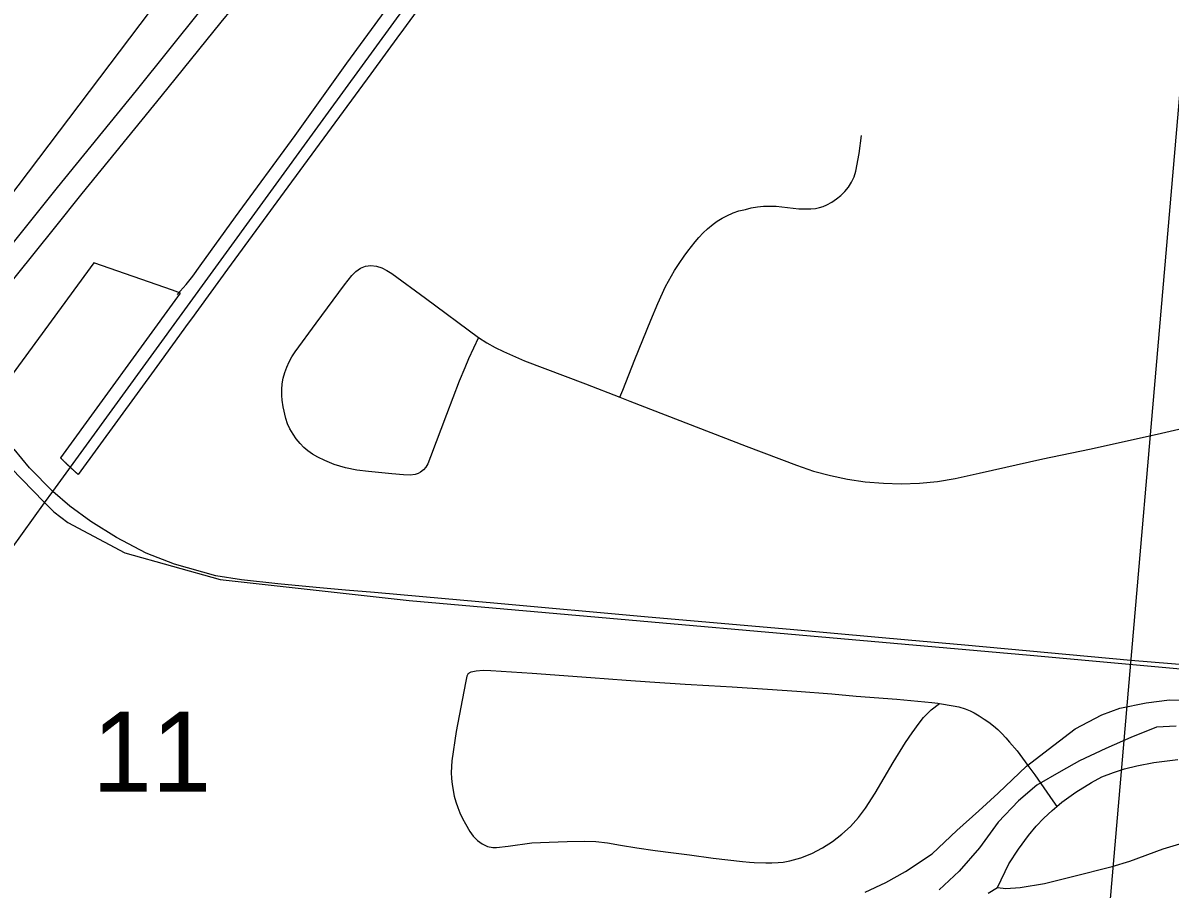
# Model space of a CAD drawing. Extents: x 0 to 34, y 0 to 22.
# Drawn here: x 7.657 to 8.257, y 18.538 to 18.991 of the extents above; entities that cross this region are included whole.
import ezdxf

# ---------------------------------------------------------------- set-up
doc = ezdxf.new("R2010")
doc.units = 0
for name, color, linetype in [('Default', 7, 'Continuous'), ('GM_X_City_Street', 7, 'Continuous'), ('GM_X_Major_River', 7, 'Continuous'), ('GM_X_Rail_Line', 7, 'Continuous'), ('GM_X_Section', 7, 'Continuous'), ('GM_X_Section_Text', 7, 'Continuous'), ('GM_X_Township_Road', 7, 'Continuous'), ('GM_X_US_Route', 7, 'Continuous'), ('SC_Shading1', 7, 'Continuous')]:
    doc.layers.add(name, color=color, linetype=linetype)

msp = doc.modelspace()

# ---------------------------------------------------------------- linework, layer by layer
at = {"layer": 'Default'}
msp.add_lwpolyline([(8.9, 18.00303), (8.9, 19.00882), (8.27199, 19.07297), (8.18593, 18.07293)], close=True, dxfattribs=at)
at = {"layer": 'GM_X_City_Street'}
for points in [[(7.96897, 18.79502), (7.97043, 18.79871), (7.97681, 18.81482), (7.98516, 18.83547), (7.98878, 18.84415), (7.99279, 18.85296), (7.99759, 18.86132), (8.00003, 18.86509), (8.00252, 18.86881), (8.00456, 18.87151), (8.00837, 18.87637), (8.01035, 18.87861), (8.01252, 18.88117), (8.01488, 18.88327), (8.01771, 18.88558), (8.01992, 18.88716), (8.02251, 18.88887), (8.02488, 18.89004), (8.0283, 18.8915), (8.03126, 18.89255), (8.03461, 18.8934), (8.03771, 18.89413), (8.04092, 18.89478), (8.04415, 18.89505), (8.04718, 18.89498), (8.05066, 18.89498), (8.0625, 18.89367), (8.06592, 18.8936), (8.06881, 18.89373), (8.07122, 18.89392), (8.07335, 18.89439), (8.07524, 18.89495), (8.07716, 18.89571), (8.07986, 18.89715), (8.08236, 18.89886), (8.08453, 18.90064), (8.08663, 18.90274), (8.08847, 18.90508), (8.09008, 18.90765), (8.09143, 18.9105), (8.09235, 18.9134), (8.09413, 18.92267), (8.09531, 18.93214)], [(7.89502, 18.82624), (7.88979, 18.8151), (7.88782, 18.81049), (7.88486, 18.80339), (7.87822, 18.78603), (7.8699, 18.76392), (7.86848, 18.76012), (7.86743, 18.75841), (7.86618, 18.75703), (7.86463, 18.75583), (7.86342, 18.75519), (7.86184, 18.7546), (7.85928, 18.75433), (7.85579, 18.7544), (7.84974, 18.75492), (7.83754, 18.75617), (7.83142, 18.75689), (7.82541, 18.75815), (7.81948, 18.7599), (7.81456, 18.7619), (7.81101, 18.76367), (7.80818, 18.76531), (7.80575, 18.76703), (7.80364, 18.7688), (7.80167, 18.77091), (7.79963, 18.77334), (7.79799, 18.77564), (7.79634, 18.77847), (7.79516, 18.7811), (7.7943, 18.78399), (7.79279, 18.79011), (7.79233, 18.79353), (7.79213, 18.79601), (7.79207, 18.79904), (7.79229, 18.80204), (7.79284, 18.80501), (7.79366, 18.80793), (7.79473, 18.81078), (7.79601, 18.81356), (7.79745, 18.81625), (7.79908, 18.81884), (7.81014, 18.83386), (7.82496, 18.85394), (7.82873, 18.85881), (7.83083, 18.86089), (7.83323, 18.86253), (7.8359, 18.86358), (7.83876, 18.86398), (7.84163, 18.86371), (7.84442, 18.86284), (7.84706, 18.86146), (7.8496, 18.85977), (7.86727, 18.84697), (7.89502, 18.82624)], [(7.89502, 18.82624), (7.8993, 18.82351), (7.90374, 18.82109), (7.90804, 18.81904), (7.91902, 18.81418), (7.95105, 18.80213), (7.96897, 18.79502), (7.97416, 18.79295), (8.03509, 18.7694), (8.06132, 18.75952), (8.07021, 18.7564), (8.07918, 18.75404), (8.08806, 18.75217), (8.09724, 18.75079), (8.1068, 18.75009), (8.11608, 18.7498), (8.12565, 18.75), (8.13512, 18.75098), (8.14429, 18.75256), (8.15686, 18.75524), (8.19024, 18.76276), (8.2146, 18.76781), (8.25003, 18.77564), (8.29235, 18.7855)], [(7.88956, 18.65045), (7.8889, 18.64906), (7.88849, 18.64725), (7.88817, 18.64552), (7.88336, 18.62012), (7.88103, 18.60476), (7.88077, 18.59856), (7.88086, 18.59545), (7.88118, 18.59237), (7.88236, 18.58627), (7.88321, 18.58328), (7.88427, 18.58035), (7.88531, 18.57747), (7.88668, 18.5745), (7.88816, 18.57171), (7.89054, 18.56783), (7.8923, 18.56531), (7.89441, 18.56305), (7.89687, 18.56121), (7.89968, 18.55991), (7.90255, 18.55934), (7.9045, 18.55942), (7.91061, 18.56008), (7.92293, 18.56179), (7.93197, 18.56225), (7.94134, 18.56258), (7.95071, 18.56275), (7.95631, 18.56258), (7.96255, 18.56176), (7.96937, 18.56061), (7.97792, 18.55921), (7.98738, 18.55789), (7.99699, 18.55666), (8.00546, 18.5556), (8.01771, 18.55379), (8.03316, 18.55198), (8.0367, 18.55165), (8.03925, 18.55157), (8.04525, 18.55132), (8.04837, 18.55132), (8.05174, 18.55148), (8.05437, 18.55173), (8.05783, 18.55231), (8.06365, 18.55401), (8.06942, 18.55632), (8.07493, 18.5592), (8.0801, 18.56259), (8.08504, 18.56629), (8.08965, 18.57041), (8.09376, 18.57505), (8.09748, 18.58002), (8.10258, 18.58782), (8.11193, 18.60387), (8.11839, 18.61436), (8.12189, 18.61945), (8.12548, 18.62448), (8.12786, 18.62744), (8.13173, 18.63138), (8.13611, 18.63481)], [(7.88956, 18.65045), (7.89112, 18.65128), (7.89383, 18.65193), (7.89753, 18.65226), (7.90148, 18.65199), (7.92302, 18.6506), (7.95383, 18.64834), (7.97229, 18.64697), (7.98462, 18.64608), (8.00313, 18.64489), (8.01545, 18.64419), (8.02766, 18.64347), (8.04615, 18.64223), (8.06152, 18.64116), (8.07985, 18.63977), (8.09252, 18.63854), (8.11389, 18.63698), (8.13222, 18.63522), (8.1353, 18.63494), (8.13611, 18.63481)], [(8.13611, 18.63481), (8.14323, 18.6336), (8.14619, 18.63294), (8.14965, 18.63196), (8.15219, 18.63097), (8.15429, 18.62989), (8.15688, 18.62827), (8.15947, 18.62661), (8.16197, 18.62493), (8.16437, 18.62312), (8.16664, 18.62114), (8.16878, 18.61904), (8.17082, 18.61679), (8.1728, 18.61446), (8.17677, 18.60993), (8.18236, 18.60237), (8.18606, 18.59743), (8.19552, 18.58387), (8.19758, 18.5809)], [(8.16643, 18.53838), (8.17247, 18.55082), (8.1774, 18.55855), (8.18275, 18.56561), (8.18667, 18.57051), (8.19072, 18.57466), (8.19507, 18.57877), (8.19758, 18.5809), (8.20009, 18.58304), (8.20749, 18.5883), (8.21563, 18.59348), (8.22113, 18.59636), (8.22714, 18.59866), (8.23297, 18.60063), (8.23938, 18.60219), (8.24818, 18.60392), (8.26084, 18.60548)], [(8.16643, 18.53838), (8.17088, 18.53795), (8.17827, 18.53846), (8.19109, 18.5406), (8.19668, 18.54191), (8.20564, 18.54413), (8.2265, 18.54936), (8.23564, 18.55227), (8.25315, 18.5586), (8.26705, 18.56279), (8.2714, 18.56402), (8.29524, 18.56986), (8.3047, 18.57142), (8.31168, 18.57208), (8.31776, 18.57208), (8.32369, 18.572), (8.32952, 18.57191), (8.34678, 18.57043), (8.34914, 18.57022)], [(8.16158, 18.5355), (8.16643, 18.53838)]]:
    msp.add_lwpolyline(points, dxfattribs=at)
at = {"layer": 'GM_X_Major_River'}
for points in [[(8.0973, 18.53592), (8.10805, 18.54098), (8.11844, 18.54682), (8.13232, 18.55599), (8.14514, 18.56823), (8.15677, 18.5786), (8.16686, 18.58786), (8.18162, 18.60196), (8.19593, 18.61302), (8.20714, 18.62149), (8.22098, 18.62877), (8.23055, 18.63234), (8.24428, 18.63506), (8.25647, 18.63667), (8.27164, 18.63631)], [(8.25993, 18.62291), (8.24967, 18.62239), (8.23626, 18.617), (8.22322, 18.61123), (8.2094, 18.60472), (8.19978, 18.59925), (8.18708, 18.59194), (8.17739, 18.58381), (8.16688, 18.57266), (8.15707, 18.55921), (8.14652, 18.54692), (8.13605, 18.53728)]]:
    msp.add_lwpolyline(points, dxfattribs=at)
at = {"layer": 'GM_X_Rail_Line'}
for points in [[(7.67235, 18.74566), (7.7577, 18.86316), (7.81105, 18.93663), (7.81658, 18.9442), (7.90608, 19.06726), (8.04779, 19.26227), (8.10524, 19.34153), (8.12591, 19.36986), (8.13806, 19.38663), (8.14993, 19.40304), (8.32663, 19.64609), (8.45952, 19.82871), (8.76287, 20.24597), (8.77342, 20.26036), (8.81967, 20.3248), (8.84497, 20.35923), (8.9, 20.435)], [(7.69091, 19.33091), (7.62688, 18.9861), (7.60921, 18.89763), (7.60697, 18.84865), (7.61656, 18.81071), (7.64456, 18.76391), (7.66773, 18.74038)], [(8.26821, 18.65459), (8.2363, 18.6573), (8.14947, 18.66521), (8.11979, 18.66785), (8.08305, 18.67119), (8.06001, 18.67324), (7.98184, 18.68004), (7.9049, 18.68706), (7.86597, 18.69055), (7.84063, 18.69289), (7.82543, 18.69412), (7.81009, 18.69538), (7.79014, 18.69735), (7.77108, 18.69939), (7.7577, 18.70151), (7.73593, 18.70775), (7.72111, 18.71351), (7.70558, 18.72161), (7.6922, 18.72993), (7.68117, 18.73803), (7.67235, 18.74566), (7.66011, 18.75812), (7.65212, 18.76788)], [(7.63902, 18.69965), (7.66796, 18.73984), (7.67235, 18.74566)], [(7.66773, 18.74038), (7.6729, 18.73513), (7.68013, 18.72957), (7.70994, 18.71365), (7.75984, 18.69964), (7.85878, 18.6887), (8.1835, 18.66005), (8.34467, 18.64541), (8.42915, 18.63529), (8.78963, 18.56582), (8.9, 18.54767)]]:
    msp.add_lwpolyline(points, dxfattribs=at)
at = {"layer": 'GM_X_Section'}
msp.add_lwpolyline([(7.26758, 19.17046), (8.27199, 19.07297), (8.18593, 18.07293), (7.17505, 18.16824)], close=True, dxfattribs=at)
at = {"layer": 'GM_X_Township_Road'}
msp.add_lwpolyline([(7.73743, 18.84886), (7.74203, 18.85399), (7.74559, 18.85839), (7.74937, 18.86385), (7.76795, 18.88948), (7.79906, 18.93205), (7.82617, 18.96987), (7.8571, 19.01256), (7.92124, 19.10016), (7.94694, 19.13516), (7.97039, 19.16797), (7.97904, 19.18043)], dxfattribs=at)
at = {"layer": 'GM_X_US_Route'}
msp.add_line((7.63983, 18.84203), (7.67317, 18.88358), dxfattribs=at)
for points in [[(7.67317, 18.88358), (7.68764, 18.90161), (7.72907, 18.95238), (7.76037, 18.99132), (7.76616, 18.99841), (7.7997, 19.03971), (7.82032, 19.06498), (7.85958, 19.11398), (7.87868, 19.13715), (7.92283, 19.1917)], [(7.56425, 18.76761), (7.56677, 18.77074), (7.59234, 18.80248), (7.61237, 18.82629), (7.63454, 18.85451), (7.64626, 18.86912), (7.67472, 18.90476), (7.71617, 18.95569), (7.75003, 18.99775)]]:
    msp.add_lwpolyline(points, dxfattribs=at)
at = {"layer": 'SC_Shading1'}
for points in [[(7.6383, 18.8849), (7.77113, 19.0604)], [(7.86436, 18.99937), (7.85386, 18.98506), (7.85373, 18.98487), (7.8387, 18.96438), (7.79525, 18.90516), (7.76365, 18.86208), (7.74489, 18.83617), (7.74315, 18.83377), (7.74315, 18.83377), (7.72672, 18.81115), (7.68565, 18.7546), (7.68552, 18.75472), (7.68539, 18.75484), (7.68525, 18.75495), (7.68512, 18.75507), (7.68499, 18.75519), (7.68485, 18.75531), (7.68472, 18.75542), (7.68459, 18.75554), (7.68446, 18.75566), (7.68432, 18.75578), (7.68419, 18.7559), (7.68406, 18.75602), (7.68393, 18.75613), (7.68379, 18.75625), (7.68366, 18.75637), (7.68353, 18.75649), (7.6834, 18.75661), (7.68327, 18.75673), (7.68314, 18.75685), (7.68301, 18.75697), (7.68288, 18.75709), (7.68274, 18.75721), (7.68261, 18.75733), (7.68253, 18.75741), (7.68235, 18.75757), (7.68222, 18.75769), (7.68209, 18.75781), (7.68196, 18.75793), (7.68183, 18.75805), (7.6817, 18.75817), (7.68157, 18.7583), (7.68144, 18.75842), (7.68131, 18.75854), (7.68118, 18.75866), (7.68105, 18.75878), (7.68093, 18.7589), (7.6808, 18.75903), (7.68067, 18.75915), (7.68054, 18.75927), (7.68041, 18.75939), (7.68028, 18.75952), (7.68015, 18.75964), (7.68003, 18.75976), (7.6799, 18.75988), (7.67977, 18.76001), (7.67964, 18.76013), (7.67951, 18.76025), (7.67947, 18.76029), (7.67939, 18.76038), (7.67926, 18.7605), (7.67913, 18.76062), (7.67901, 18.76075), (7.67888, 18.76087), (7.67875, 18.761), (7.67862, 18.76112), (7.6785, 18.76125), (7.67837, 18.76137), (7.67825, 18.7615), (7.67812, 18.76162), (7.67799, 18.76175), (7.67787, 18.76187), (7.67774, 18.762), (7.67762, 18.76212), (7.67749, 18.76225), (7.67736, 18.76237), (7.67724, 18.7625), (7.67711, 18.76262), (7.67699, 18.76275), (7.67686, 18.76288), (7.67674, 18.763), (7.67662, 18.76313), (7.67649, 18.76326), (7.73918, 18.84958), (7.73502, 18.85103), (7.69388, 18.86537), (7.64784, 18.80248)]]:
    msp.add_lwpolyline(points, dxfattribs=at)

# ---------------------------------------------------------------- texts
at = {"layer": 'GM_X_Section_Text'}
msp.add_text('11', height=0.041856, rotation=0.00001, dxfattribs=at).set_placement((7.69303, 18.58859))

doc.saveas('drawing.dxf')
